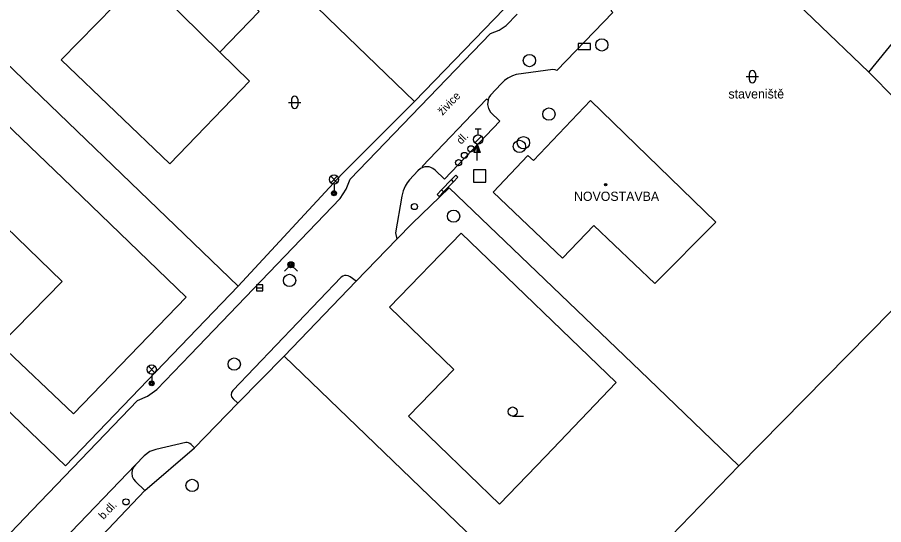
# Model space of a CAD drawing. Extents: x -598233 to -596890, y -1157848 to -1156431.
# Drawn here: x -597898.9 to -597828.6, y -1156632.2 to -1156590.9 of the extents above; entities that cross this region are included whole.
import ezdxf

# ---------------------------------------------------------------- set-up
doc = ezdxf.new("R2010")
doc.units = 0
for name, color, linetype in [('Level 10', 7, 'Continuous'), ('Level 11', 7, 'Continuous'), ('Level 24', 7, 'Continuous'), ('Level 25', 7, 'Continuous'), ('Level 26', 7, 'Continuous'), ('Level 27', 7, 'Continuous'), ('Level 28', 7, 'Continuous'), ('Level 31', 7, 'Continuous'), ('Level 33', 7, 'Continuous'), ('Level 36', 7, 'Continuous'), ('Level 39', 7, 'Continuous'), ('Level 40', 7, 'Continuous'), ('Level 41', 7, 'Continuous'), ('Level 42', 7, 'Continuous'), ('Level 5', 7, 'Continuous'), ('Level 7', 7, 'Continuous'), ('Level 8', 7, 'Continuous')]:
    doc.layers.add(name, color=color, linetype=linetype)

msp = doc.modelspace()

# ---------------------------------------------------------------- linework, layer by layer
at = {"layer": 'Level 10'}
for points in [[(-597867.79, -1156559.58), (-597857.8, -1156569.17), (-597854.5, -1156572.32), (-597853.46, -1156573.34), (-597843.76, -1156582.66), (-597850.61, -1156589.86), (-597850.7, -1156589.95), (-597850.76, -1156590.1), (-597850.77, -1156590.25), (-597850.7199, -1156590.4099), (-597850.59, -1156590.54), (-597855.14, -1156595.26), (-597855.29, -1156595.21), (-597855.46, -1156595.18), (-597858.44, -1156595.58), (-597858.75, -1156595.68), (-597859.11, -1156595.88), (-597859.38, -1156596.07), (-597859.65, -1156596.35), (-597860.53, -1156597.25), (-597860.65, -1156597.45), (-597860.73, -1156597.6599)], [(-597900.69, -1156634.03), (-597897.74, -1156630.9699), (-597889.18, -1156622.07), (-597888.37, -1156621.71), (-597887.61, -1156621.1599), (-597884.9, -1156618.35), (-597872.74, -1156605.65), (-597872.24, -1156604.9), (-597871.92, -1156604.08), (-597860.54, -1156592.24), (-597859.82, -1156591.99), (-597859.26, -1156591.6), (-597858.35, -1156590.67)], [(-597860.73, -1156597.6599), (-597860.77, -1156598.01), (-597860.7, -1156598.33), (-597860.52, -1156598.63), (-597859.76, -1156599.36), (-597864.26, -1156604.08), (-597865.03, -1156603.35), (-597865.2, -1156603.2199), (-597865.36, -1156603.14), (-597865.51, -1156603.09), (-597865.68, -1156603.08), (-597865.86, -1156603.09), (-597866.02, -1156603.13)], [(-597866.02, -1156603.13), (-597866.21, -1156603.23), (-597866.42, -1156603.4099), (-597867.11, -1156604.13), (-597867.28, -1156604.37), (-597867.46, -1156604.6599), (-597867.61, -1156605.03), (-597867.7199, -1156605.46), (-597868.24, -1156608.44), (-597868.12, -1156608.95)], [(-597871.42, -1156612.38), (-597871.93, -1156612.03), (-597872.07, -1156611.95), (-597872.24, -1156611.9099), (-597872.38, -1156611.92), (-597872.51, -1156611.9699), (-597872.64, -1156612.06), (-597881.44, -1156621.26), (-597881.54, -1156621.4099), (-597881.58, -1156621.62), (-597881.54, -1156621.78), (-597881.42, -1156621.94), (-597881.05, -1156622.29), (-597884.55, -1156625.9099), (-597884.82, -1156625.63), (-597884.93, -1156625.56), (-597885.04, -1156625.51), (-597885.15, -1156625.48), (-597885.27, -1156625.4699), (-597887.69, -1156626.06), (-597888.18, -1156626.2199), (-597888.64, -1156626.56), (-597889.34, -1156627.29)], [(-597889.34, -1156627.29), (-597889.5, -1156627.49), (-597889.62, -1156627.7199), (-597889.65, -1156627.9699), (-597889.62, -1156628.23), (-597889.52, -1156628.45), (-597889.34, -1156628.6599), (-597888.58, -1156629.37), (-597893.07, -1156634.11), (-597893.87, -1156633.4099), (-597894.06, -1156633.24), (-597894.27, -1156633.14), (-597894.55, -1156633.1), (-597894.81, -1156633.15), (-597895.01, -1156633.24), (-597895.23, -1156633.4099)]]:
    msp.add_lwpolyline(points, dxfattribs=at)
at = {"layer": 'Level 11'}
for points in [[(-597872.9, -1156591.8), (-597888.89, -1156576.25)], [(-597891.09, -1156589.99), (-597892.78, -1156588.35), (-597887.34, -1156582.84), (-597879.3, -1156590.47), (-597882.49, -1156593.76)], [(-597895.38, -1156594.39), (-597891.09, -1156589.99), (-597888.76, -1156587.6), (-597882.49, -1156593.76), (-597880.08, -1156596.12), (-597886.56, -1156602.84), (-597895.38, -1156594.39)], [(-597895.2939, -1156612.3899), (-597903.5807, -1156604.3889), (-597908.5655, -1156609.5324), (-597914.4392, -1156603.865), (-597905.2979, -1156594.3797), (-597895.2569, -1156603.9973), (-597885.2292, -1156613.6678), (-597894.3838, -1156623.1532), (-597900.2972, -1156617.5043), (-597895.2939, -1156612.3899)], [(-597860.73, -1156597.6599), (-597860.84, -1156597.59), (-597866.08, -1156603.06), (-597866.02, -1156603.13)], [(-597840.36, -1156627.38), (-597819.15, -1156605.81)], [(-597862.9191, -1156608.4596), (-597850.3249, -1156620.604), (-597856.0664, -1156626.6233), (-597859.7851, -1156630.4895), (-597867.1723, -1156623.3352), (-597863.5021, -1156619.5402), (-597868.7144, -1156614.48), (-597862.9191, -1156608.4596)], [(-597881.05, -1156622.29), (-597877.27, -1156618.47)], [(-597847.7, -1156620.3), (-597840.36, -1156627.38), (-597853.72, -1156641.19), (-597877.27, -1156618.47)], [(-597888.58, -1156629.37), (-597884.55, -1156625.91)], [(-597889.34, -1156627.29), (-597895.23, -1156633.4099)]]:
    msp.add_lwpolyline(points, dxfattribs=at)
at = {"layer": 'Level 24'}
msp.add_lwpolyline([(-597853.4, -1156593.56), (-597852.4, -1156593.56), (-597852.4, -1156593.06), (-597853.4, -1156593.06)], close=True, dxfattribs=at)
for points in [[(-597864.5, -1156604.95), (-597863.7, -1156604.12)], [(-597863.34, -1156603.75), (-597863.7, -1156604.12)], [(-597863.53, -1156604.29), (-597863.7, -1156604.12)], [(-597863.17, -1156603.91), (-597863.53, -1156604.29)], [(-597863.17, -1156603.91), (-597863.34, -1156603.75)], [(-597864.5, -1156604.95), (-597864.86, -1156605.33)], [(-597864.33, -1156605.12), (-597864.5, -1156604.95)], [(-597864.33, -1156605.12), (-597863.53, -1156604.29)], [(-597864.69, -1156605.49), (-597864.86, -1156605.33)], [(-597864.33, -1156605.12), (-597864.69, -1156605.49)]]:
    msp.add_lwpolyline(points, dxfattribs=at)
at = {"layer": 'Level 25'}
for p, q in [((-597861.862, -1156601.908), (-597861.61, -1156601.234)), ((-597861.61, -1156601.908), (-597861.862, -1156601.908)), ((-597861.61, -1156602.56), (-597861.61, -1156601.91))]:
    msp.add_line(p, q, dxfattribs=at)
for points in [[(-597861.36, -1156601.91), (-597861.61, -1156601.91), (-597861.61, -1156601.234), (-597861.61, -1156601.234)], [(-597861.417, -1156601.87), (-597861.57, -1156601.87), (-597861.57, -1156601.457)], [(-597861.475, -1156601.83), (-597861.53, -1156601.83), (-597861.53, -1156601.681)]]:
    msp.add_lwpolyline(points, close=True, dxfattribs=at)
at = {"layer": 'Level 26'}
msp.add_lwpolyline([(-597861.9, -1156604.34), (-597860.9, -1156604.34), (-597860.9, -1156603.34), (-597861.9, -1156603.34)], close=True, dxfattribs=at)
at = {"layer": 'Level 27'}
msp.add_line((-597879.52, -1156612.92), (-597879.02, -1156612.92), dxfattribs=at)
msp.add_lwpolyline([(-597879.52, -1156613.17), (-597879.02, -1156613.17), (-597879.02, -1156612.67), (-597879.52, -1156612.67)], close=True, dxfattribs=at)
for centre in [(-597851.49, -1156593.18), (-597857.37, -1156594.45), (-597855.78, -1156598.8), (-597857.85, -1156601.12), (-597858.18, -1156601.42), (-597863.52, -1156607.09), (-597876.84, -1156612.31), (-597881.33, -1156619.11), (-597884.75, -1156628.9699)]:
    msp.add_circle(centre, 0.5, dxfattribs=at)
at = {"layer": 'Level 28'}
for p, q in [((-597861.78, -1156599.985), (-597861.28, -1156599.985)), ((-597861.53, -1156600.485), (-597861.53, -1156599.985)), ((-597861.788, -1156601.132), (-597861.258, -1156600.602))]:
    msp.add_line(p, q, dxfattribs=at)
for centre, radius in [((-597861.53, -1156600.86), 0.375), ((-597862.11, -1156601.62), 0.25), ((-597862.64, -1156602.1599), 0.25), ((-597863.12, -1156602.74), 0.25), ((-597866.7, -1156606.31), 0.25), ((-597890.12, -1156630.3), 0.25)]:
    msp.add_circle(centre, radius, dxfattribs=at)
at = {"layer": 'Level 31'}
msp.add_lwpolyline([(-597877.26, -1156611.57), (-597876.73, -1156611.04), (-597876.2, -1156611.57)], dxfattribs=at)
for radius in [0.25, 0.18, 0.11]:
    msp.add_circle((-597876.73, -1156611.04), radius, dxfattribs=at)
at = {"layer": 'Level 33'}
for p, q in [((-597873.495, -1156604.37), (-597872.965, -1156603.84)), ((-597873.495, -1156603.84), (-597872.965, -1156604.37)), ((-597873.23, -1156604.48), (-597873.23, -1156605.23)), ((-597888.295, -1156619.81), (-597887.765, -1156619.28)), ((-597888.295, -1156619.28), (-597887.765, -1156619.81)), ((-597888.03, -1156619.92), (-597888.03, -1156620.67))]:
    msp.add_line(p, q, dxfattribs=at)
for centre, radius in [((-597873.23, -1156604.105), 0.375), ((-597873.23, -1156605.23), 0.2), ((-597873.23, -1156605.23), 0.1445), ((-597873.23, -1156605.23), 0.0876), ((-597888.03, -1156619.545), 0.375), ((-597888.03, -1156620.67), 0.2), ((-597888.03, -1156620.67), 0.1445), ((-597888.03, -1156620.67), 0.0876)]:
    msp.add_circle(centre, radius, dxfattribs=at)
at = {"layer": 'Level 36'}
for p, q in [((-597839.766, -1156595.756), (-597838.766, -1156595.756)), ((-597839.516, -1156595.506), (-597839.516, -1156596.006)), ((-597839.016, -1156595.506), (-597839.016, -1156596.006)), ((-597876.926, -1156597.846), (-597875.926, -1156597.846)), ((-597876.676, -1156597.596), (-597876.676, -1156598.096)), ((-597876.176, -1156597.596), (-597876.176, -1156598.096)), ((-597858.73, -1156623.345), (-597857.855, -1156623.345))]:
    msp.add_line(p, q, dxfattribs=at)
msp.add_circle((-597858.7301, -1156622.9699), 0.375, dxfattribs=at)
for centre, start, end in [((-597839.2657, -1156595.5063), 0, 180), ((-597839.2657, -1156596.0063), 180, 0), ((-597876.4257, -1156597.5963), 0, 180), ((-597876.4257, -1156598.0963), 180, 0)]:
    msp.add_arc(centre, 0.25, start, end, dxfattribs=at)
at = {"layer": 'Level 39'}
for radius in [0.09, 0.0398]:
    msp.add_circle((-597851.18, -1156604.54), radius, dxfattribs=at)
at = {"layer": 'Level 5'}
for points in [[(-597854.67, -1156610.51), (-597860.3, -1156605.14), (-597857.49, -1156602.17), (-597857.05, -1156602.58), (-597852.4, -1156597.68)], [(-597852.4, -1156597.68), (-597842.23, -1156607.58), (-597847.2, -1156612.57)], [(-597854.67, -1156610.51), (-597852.14, -1156607.86), (-597847.2, -1156612.57)]]:
    msp.add_lwpolyline(points, dxfattribs=at)
at = {"layer": 'Level 7'}
for points in [[(-597854.15, -1156572), (-597843.37, -1156582.36), (-597829.81, -1156595.39)], [(-597861.99, -1156573.61), (-597855.18, -1156580.26), (-597854.4, -1156583.14), (-597855.37, -1156586.03), (-597866.71, -1156597.77), (-597872.61, -1156603.67), (-597881, -1156612.79)], [(-597829.81, -1156595.39), (-597823, -1156586.99)], [(-597881, -1156612.79), (-597903.59, -1156591.07)], [(-597866.71, -1156597.77), (-597872.9, -1156591.8)], [(-597829.81, -1156595.39), (-597827.69, -1156597.56)], [(-597866.9, -1156607.69), (-597863.87, -1156604.78), (-597847.7, -1156620.3)], [(-597895.02, -1156627.38), (-597917.39, -1156605.87)], [(-597866.9, -1156607.69), (-597868.12, -1156608.95)], [(-597871.42, -1156612.38), (-597877.27, -1156618.47)], [(-597881, -1156612.79), (-597895.02, -1156627.38)]]:
    msp.add_lwpolyline(points, dxfattribs=at)
at = {"layer": 'Level 8'}
msp.add_lwpolyline([(-597871.42, -1156612.38), (-597868.12, -1156608.95)], dxfattribs=at)

# ---------------------------------------------------------------- texts
at = {"layer": 'Level 40'}
for s, rotation, p in [('živice', 46.287865, (-597864.42, -1156598.94)), ('dl.', 46.192183, (-597862.91, -1156601.3)), ('b.dl.', 46, (-597891.95, -1156631.78))]:
    msp.add_text(s, height=0.65, rotation=rotation, dxfattribs=at).set_placement(p)
at = {"layer": 'Level 41'}
msp.add_text('NOVOSTAVBA', height=0.75, dxfattribs=at).set_placement((-597853.75, -1156605.85))
at = {"layer": 'Level 42'}
msp.add_text('staveniště', height=0.75, dxfattribs=at).set_placement((-597841.21, -1156597.53))

doc.saveas('drawing.dxf')
